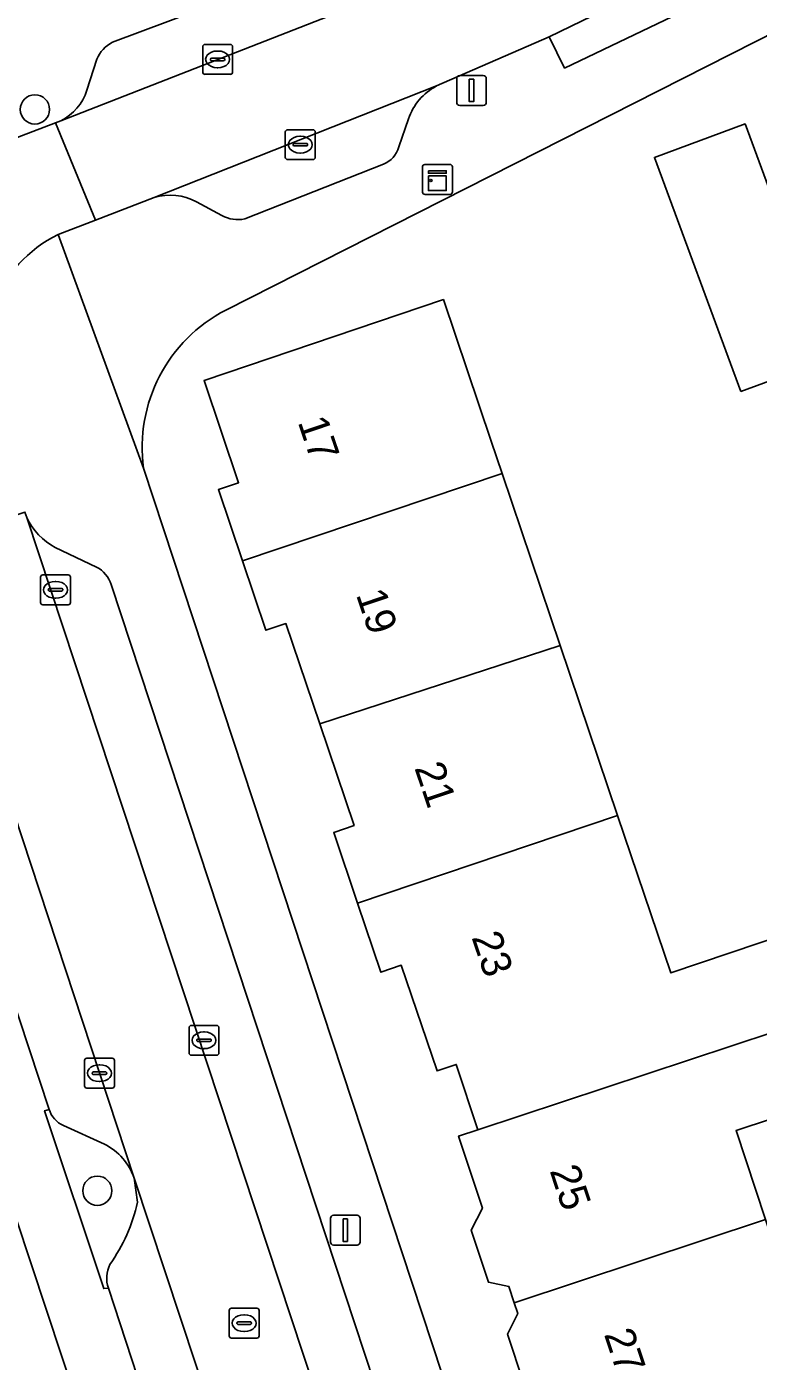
# Model space of a CAD drawing. Extents: x 159371 to 159986, y 382987 to 383597.
# Drawn here: x 159548.98 to 159573.47, y 383388.85 to 383433.49 of the extents above; entities that cross this region are included whole.
import ezdxf

# ---------------------------------------------------------------- set-up
doc = ezdxf.new("R2010")
doc.units = 0
for name, color, linetype in [('IMGEO_Boom', 7, 'Continuous'), ('IMGEO_Erf', 7, 'Continuous'), ('IMGEO_Groenvoorziening', 7, 'Continuous'), ('IMGEO_Kast', 7, 'Continuous'), ('IMGEO_Kolk', 7, 'Continuous'), ('IMGEO_Lichtmast', 7, 'Continuous'), ('IMGEO_Pand', 7, 'Continuous'), ('IMGEO_Pand_nummerreeks', 7, 'Continuous'), ('IMGEO_Parkeervlak_open', 7, 'Continuous'), ('IMGEO_Rijbaan_lokaal_open', 7, 'Continuous'), ('IMGEO_Rioolput', 7, 'Continuous'), ('IMGEO_Voetpad_open', 7, 'Continuous')]:
    doc.layers.add(name, color=color, linetype=linetype)

msp = doc.modelspace()

# ---------------------------------------------------------------- linework, layer by layer
at = {"layer": 'IMGEO_Boom'}
for centre in [(159549.255, 383430.722), (159551.345, 383394.554)]:
    msp.add_circle(centre, 0.489, dxfattribs=at)
at = {"layer": 'IMGEO_Erf'}
for points in [[(159584.036, 383397.01), (159585.332, 383397.435), (159585.292, 383397.557), (159582.503, 383406.079), (159582.965, 383408.3), (159586.465, 383409.556), (159584.57, 383414.863), (159584.038, 383415.324), (159583.6, 383416.51), (159583.461, 383416.458), (159582.314, 383416.031), (159580.606, 383415.398), (159580.09, 383415.207), (159579.751, 383415.091), (159577.048, 383422.36), (159573.803, 383430.664), (159574.411, 383430.88), (159575.036, 383431.079), (159574.685, 383432.035), (159574.158, 383433.388), (159555.644, 383424.01)], [(159565.606, 383388.143), (159565.074, 383389.751), (159565.421, 383390.443), (159565.302, 383390.804), (159565.12, 383391.353), (159564.437, 383391.494), (159563.861, 383393.234), (159564.233, 383393.975), (159563.437, 383396.381), (159564.083, 383396.595), (159563.358, 383398.777), (159562.714, 383398.559), (159561.52, 383402.095), (159560.838, 383401.864), (159560.057, 383404.174), (159559.257, 383406.54), (159559.938, 383406.77), (159558.787, 383410.175), (159557.655, 383413.526), (159556.988, 383413.3), (159556.203, 383415.623), (159555.398, 383418.005), (159556.075, 383418.234), (159554.92, 383421.653), (159562.929, 383424.36), (159564.529, 383419.624), (159564.894, 383418.544), (159566.837, 383412.795), (159568.76, 383407.104), (159570.539, 383401.84), (159574.474, 383403.17)], [(159552.893, 383418.717), (159573.212, 383357.128)], [(159576.272, 383397.737), (159572.725, 383396.563), (159573.708, 383393.591)], [(159560.347, 383358.252), (159547.589, 383396.721)]]:
    msp.add_lwpolyline(points, dxfattribs=at)
msp.add_lwpolyline([(159572.888, 383421.282), (159569.993, 383429.116), (159573.028, 383430.237), (159575.922, 383422.403)], close=True, dxfattribs=at)
msp.add_arc((159558.016, 383419.416), 5.17, 117.3041, 187.7702, dxfattribs=at)
at = {"layer": 'IMGEO_Groenvoorziening'}
for points in [[(159549.729, 383397.276), (159549.581, 383397.227), (159551.559, 383391.28), (159551.719, 383391.29)], [(159551.589, 383396.11), (159550.21, 383396.733)], [(159552.685, 383394.166), (159552.578, 383394.969)]]:
    msp.add_lwpolyline(points, dxfattribs=at)
for centre, radius, start, end in [((159550.578, 383397.544), 0.891, 197.5062, 245.5641), ((159550.656, 383394.302), 2.034, 19.1318, 62.7046), ((159547.134, 383395.379), 5.682, 324.642, 347.6741), ((159552.639, 383391.636), 0.982, 152.3933, 200.6055)]:
    msp.add_arc(centre, radius, start, end, dxfattribs=at)
at = {"layer": 'IMGEO_Kast'}
for p, q in [((159562.23, 383427.955), (159562.23, 383428.796)), ((159562.23, 383428.796), (159562.23, 383427.955)), ((159562.305, 383428.88), (159563.146, 383428.88)), ((159563.146, 383428.88), (159562.305, 383428.88)), ((159563.23, 383428.805), (159563.23, 383427.964)), ((159563.23, 383427.964), (159563.23, 383428.805)), ((159563.155, 383427.88), (159562.314, 383427.88)), ((159562.314, 383427.88), (159563.155, 383427.88))]:
    msp.add_line(p, q, dxfattribs=at)
for points in [[(159562.425, 383428.67), (159563.025, 383428.67), (159563.025, 383428.585), (159562.425, 383428.585), (159562.425, 383428.67)], [(159562.425, 383428.495), (159563.025, 383428.495), (159563.025, 383428.006), (159562.425, 383428.006), (159562.425, 383428.495)]]:
    msp.add_lwpolyline(points, dxfattribs=at)
msp.add_circle((159562.509, 383428.344), 0.0377, dxfattribs=at)
for centre, start, end in [((159562.308, 383428.802), 92.4484, 184.2845), ((159562.308, 383428.802), 92.4484, 184.2845), ((159563.152, 383428.802), 2.4484, 94.2845), ((159563.152, 383428.802), 2.4484, 94.2845), ((159562.308, 383427.958), 182.4484, 274.2845), ((159562.308, 383427.958), 182.4484, 274.2845), ((159563.152, 383427.958), 272.4484, 4.2845), ((159563.152, 383427.958), 272.4484, 4.2845)]:
    msp.add_arc(centre, 0.0779, start, end, dxfattribs=at)
at = {"layer": 'IMGEO_Kolk'}
for p, q in [((159554.871, 383431.969), (159554.871, 383432.821)), ((159554.946, 383432.895), (159555.798, 383432.895)), ((159555.359, 383432.675), (159555.384, 383432.675)), ((159555.872, 383432.821), (159555.872, 383431.969)), ((159555.13, 383432.389), (159555.13, 383432.401)), ((159555.568, 383432.352), (159555.17, 383432.352)), ((159555.173, 383432.438), (159555.571, 383432.438)), ((159555.382, 383432.115), (159555.357, 383432.115)), ((159555.614, 383432.401), (159555.614, 383432.389)), ((159555.798, 383431.895), (159554.946, 383431.895)), ((159557.637, 383429.116), (159557.637, 383429.968)), ((159557.712, 383430.042), (159558.564, 383430.042)), ((159558.638, 383429.968), (159558.638, 383429.116)), ((159557.896, 383429.536), (159557.896, 383429.548)), ((159558.334, 383429.499), (159557.936, 383429.499)), ((159557.939, 383429.585), (159558.337, 383429.585)), ((159558.125, 383429.822), (159558.15, 383429.822)), ((159558.38, 383429.548), (159558.38, 383429.536)), ((159558.564, 383429.042), (159557.712, 383429.042)), ((159558.148, 383429.262), (159558.123, 383429.262)), ((159549.521, 383415.151), (159550.373, 383415.151)), ((159549.446, 383414.225), (159549.446, 383415.077)), ((159549.748, 383414.694), (159550.146, 383414.694)), ((159549.934, 383414.931), (159549.959, 383414.931)), ((159550.447, 383415.077), (159550.447, 383414.225)), ((159549.705, 383414.645), (159549.705, 383414.657)), ((159550.143, 383414.608), (159549.745, 383414.608)), ((159549.957, 383414.371), (159549.932, 383414.371)), ((159550.189, 383414.657), (159550.189, 383414.645)), ((159550.373, 383414.151), (159549.521, 383414.151)), ((159554.414, 383399.159), (159554.414, 383400.011)), ((159554.489, 383400.085), (159555.341, 383400.085)), ((159555.415, 383400.011), (159555.415, 383399.159)), ((159554.673, 383399.579), (159554.673, 383399.591)), ((159555.111, 383399.542), (159554.713, 383399.542)), ((159554.716, 383399.628), (159555.114, 383399.628)), ((159554.902, 383399.865), (159554.927, 383399.865)), ((159555.157, 383399.591), (159555.157, 383399.579)), ((159555.341, 383399.085), (159554.489, 383399.085)), ((159554.925, 383399.305), (159554.9, 383399.305)), ((159550.917, 383398.06), (159550.917, 383398.912)), ((159550.992, 383398.986), (159551.844, 383398.986)), ((159551.405, 383398.766), (159551.43, 383398.766)), ((159551.918, 383398.912), (159551.918, 383398.06)), ((159551.176, 383398.48), (159551.176, 383398.492)), ((159551.614, 383398.443), (159551.216, 383398.443)), ((159551.219, 383398.529), (159551.617, 383398.529)), ((159551.428, 383398.206), (159551.403, 383398.206)), ((159551.66, 383398.492), (159551.66, 383398.48)), ((159551.844, 383397.986), (159550.992, 383397.986))]:
    msp.add_line(p, q, dxfattribs=at)
for points in [[(159554.871, 383431.969), (159554.871, 383432.821)], [(159554.946, 383432.895), (159555.798, 383432.895)], [(159555.872, 383432.821), (159555.872, 383431.969)], [(159555.798, 383431.895), (159554.946, 383431.895)], [(159557.637, 383429.116), (159557.637, 383429.968)], [(159557.712, 383430.042), (159558.564, 383430.042)], [(159558.638, 383429.968), (159558.638, 383429.116)], [(159558.564, 383429.042), (159557.712, 383429.042)], [(159549.521, 383415.151), (159550.373, 383415.151)], [(159549.446, 383414.225), (159549.446, 383415.077)], [(159550.447, 383415.077), (159550.447, 383414.225)], [(159550.373, 383414.151), (159549.521, 383414.151)], [(159554.414, 383399.159), (159554.414, 383400.011)], [(159554.489, 383400.085), (159555.341, 383400.085)], [(159555.415, 383400.011), (159555.415, 383399.159)], [(159555.341, 383399.085), (159554.489, 383399.085)], [(159550.917, 383398.06), (159550.917, 383398.912)], [(159550.992, 383398.986), (159551.844, 383398.986)], [(159551.918, 383398.912), (159551.918, 383398.06)], [(159551.844, 383397.986), (159550.992, 383397.986)]]:
    msp.add_lwpolyline(points, dxfattribs=at)
for centre, radius, start, end in [((159554.948, 383432.819), 0.0765, 91.552, 178.448), ((159554.948, 383432.819), 0.0765, 91.552, 178.448), ((159555.796, 383432.819), 0.0765, 1.552, 88.448), ((159555.796, 383432.819), 0.0765, 1.552, 88.448), ((159555.17, 383432.398), 0.0403, 85.8775, 175.7526), ((159555.167, 383432.388), 0.0366, 178.938, 274.7102), ((159555.571, 383432.395), 0.043, 264.8664, 352.4533), ((159555.575, 383432.4), 0.0386, 1.7309, 96.639), ((159554.948, 383431.971), 0.0765, 181.552, 268.448), ((159554.948, 383431.971), 0.0765, 181.552, 268.448), ((159555.796, 383431.971), 0.0765, 271.552, 358.448), ((159555.796, 383431.971), 0.0765, 271.552, 358.448), ((159557.714, 383429.966), 0.0765, 91.552, 178.448), ((159557.714, 383429.966), 0.0765, 91.552, 178.448), ((159558.562, 383429.966), 0.0765, 1.552, 88.448), ((159558.562, 383429.966), 0.0765, 1.552, 88.448), ((159557.936, 383429.545), 0.0403, 85.8775, 175.7526), ((159557.933, 383429.535), 0.0366, 178.938, 274.7102), ((159558.337, 383429.542), 0.043, 264.8664, 352.4533), ((159558.341, 383429.547), 0.0386, 1.7309, 96.639), ((159557.714, 383429.118), 0.0765, 181.552, 268.448), ((159557.714, 383429.118), 0.0765, 181.552, 268.448), ((159558.562, 383429.118), 0.0765, 271.552, 358.448), ((159558.562, 383429.118), 0.0765, 271.552, 358.448), ((159549.523, 383415.075), 0.0765, 91.552, 178.448), ((159549.523, 383415.075), 0.0765, 91.552, 178.448), ((159550.371, 383415.075), 0.0765, 1.552, 88.448), ((159550.371, 383415.075), 0.0765, 1.552, 88.448), ((159549.745, 383414.654), 0.0403, 85.8775, 175.7526), ((159550.15, 383414.656), 0.0386, 1.7309, 96.639), ((159549.742, 383414.644), 0.0366, 178.938, 274.7102), ((159550.146, 383414.651), 0.043, 264.8664, 352.4533), ((159549.523, 383414.227), 0.0765, 181.552, 268.448), ((159549.523, 383414.227), 0.0765, 181.552, 268.448), ((159550.371, 383414.227), 0.0765, 271.552, 358.448), ((159550.371, 383414.227), 0.0765, 271.552, 358.448), ((159554.491, 383400.009), 0.0765, 91.552, 178.448), ((159554.491, 383400.009), 0.0765, 91.552, 178.448), ((159555.339, 383400.009), 0.0765, 1.552, 88.448), ((159555.339, 383400.009), 0.0765, 1.552, 88.448), ((159554.713, 383399.588), 0.0403, 85.8775, 175.7526), ((159554.71, 383399.578), 0.0366, 178.938, 274.7102), ((159555.114, 383399.585), 0.043, 264.8664, 352.4533), ((159555.118, 383399.59), 0.0386, 1.7309, 96.639), ((159554.491, 383399.161), 0.0765, 181.552, 268.448), ((159554.491, 383399.161), 0.0765, 181.552, 268.448), ((159555.339, 383399.161), 0.0765, 271.552, 358.448), ((159555.339, 383399.161), 0.0765, 271.552, 358.448), ((159550.994, 383398.91), 0.0765, 91.552, 178.448), ((159550.994, 383398.91), 0.0765, 91.552, 178.448), ((159551.842, 383398.91), 0.0765, 1.552, 88.448), ((159551.842, 383398.91), 0.0765, 1.552, 88.448), ((159551.216, 383398.489), 0.0403, 85.8775, 175.7526), ((159551.213, 383398.479), 0.0366, 178.938, 274.7102), ((159551.617, 383398.486), 0.043, 264.8664, 352.4533), ((159551.621, 383398.491), 0.0386, 1.7309, 96.639), ((159550.994, 383398.062), 0.0765, 181.552, 268.448), ((159550.994, 383398.062), 0.0765, 181.552, 268.448), ((159551.842, 383398.062), 0.0765, 271.552, 358.448), ((159551.842, 383398.062), 0.0765, 271.552, 358.448)]:
    msp.add_arc(centre, radius, start, end, dxfattribs=at)
for centre, major_axis, ratio, start_param, end_param in [((159555.358, 383432.395), (-0.387, 0.002), 0.722429, 4.712389, 7.853982), ((159555.383, 383432.395), (-0.39, 0.002), 0.717154, 1.570796, 4.712389), ((159558.124, 383429.542), (-0.387, 0.002), 0.722429, 4.712389, 7.853982), ((159558.149, 383429.542), (-0.39, 0.002), 0.717154, 1.570796, 4.712389), ((159549.933, 383414.651), (-0.387, 0.002), 0.722429, 4.712389, 7.853982), ((159549.958, 383414.651), (-0.39, 0.002), 0.717154, 1.570796, 4.712389), ((159554.901, 383399.585), (-0.387, 0.002), 0.722429, 4.712389, 7.853982), ((159554.926, 383399.585), (-0.39, 0.002), 0.717154, 1.570796, 4.712389), ((159551.404, 383398.486), (-0.387, 0.002), 0.722429, 4.712389, 7.853982), ((159551.429, 383398.486), (-0.39, 0.002), 0.717154, 1.570796, 4.712389)]:
    msp.add_ellipse(centre, major_axis=major_axis, ratio=ratio, start_param=start_param, end_param=end_param, dxfattribs=at)
at = {"layer": 'IMGEO_Lichtmast'}
for p, q in [((159563.374, 383430.956), (159563.374, 383431.756)), ((159563.374, 383431.756), (159563.374, 383430.956)), ((159563.474, 383431.856), (159564.264, 383431.856)), ((159564.264, 383431.856), (159563.474, 383431.856)), ((159564.364, 383431.756), (159564.364, 383430.956)), ((159564.364, 383430.956), (159564.364, 383431.756)), ((159564.264, 383430.856), (159563.474, 383430.856)), ((159563.474, 383430.856), (159564.264, 383430.856)), ((159559.248, 383393.735), (159560.038, 383393.735)), ((159560.038, 383393.735), (159559.248, 383393.735)), ((159559.148, 383392.835), (159559.148, 383393.635)), ((159559.148, 383393.635), (159559.148, 383392.835)), ((159560.138, 383393.635), (159560.138, 383392.835)), ((159560.138, 383392.835), (159560.138, 383393.635)), ((159560.038, 383392.735), (159559.248, 383392.735)), ((159559.248, 383392.735), (159560.038, 383392.735))]:
    msp.add_line(p, q, dxfattribs=at)
for points in [[(159563.794, 383431.731), (159563.944, 383431.731), (159563.944, 383430.981), (159563.794, 383430.981), (159563.794, 383431.731)], [(159559.568, 383393.61), (159559.718, 383393.61), (159559.718, 383392.86), (159559.568, 383392.86), (159559.568, 383393.61)]]:
    msp.add_lwpolyline(points, dxfattribs=at)
for centre, start, end in [((159563.474, 383431.756), 90, 180), ((159563.474, 383431.756), 90, 180), ((159564.264, 383431.756), 0, 90), ((159564.264, 383431.756), 360, 90), ((159563.474, 383430.956), 180, 270), ((159563.474, 383430.956), 180, 270), ((159564.264, 383430.956), 270, 0), ((159564.264, 383430.956), 270, 0), ((159559.248, 383393.635), 90, 180), ((159559.248, 383393.635), 90, 180), ((159560.038, 383393.635), 0, 90), ((159560.038, 383393.635), 360, 90), ((159559.248, 383392.835), 180, 270), ((159559.248, 383392.835), 180, 270), ((159560.038, 383392.835), 270, 0), ((159560.038, 383392.835), 270, 0)]:
    msp.add_arc(centre, 0.1, start, end, dxfattribs=at)
at = {"layer": 'IMGEO_Pand'}
for points in [[(159572.888, 383421.282), (159575.922, 383422.403), (159573.028, 383430.237), (159569.993, 383429.116)], [(159556.203, 383415.623), (159564.894, 383418.544), (159564.529, 383419.624), (159562.929, 383424.36), (159554.92, 383421.653), (159556.075, 383418.234), (159555.398, 383418.005)], [(159556.203, 383415.623), (159556.988, 383413.3), (159557.655, 383413.526), (159558.787, 383410.175), (159566.837, 383412.795), (159564.894, 383418.544)], [(159568.76, 383407.104), (159566.837, 383412.795), (159558.787, 383410.175), (159559.938, 383406.77), (159559.257, 383406.54), (159560.057, 383404.174)], [(159580.469, 383401.992), (159583.413, 383402.963), (159582.433, 383405.86), (159574.474, 383403.17), (159570.539, 383401.84), (159568.76, 383407.104), (159560.057, 383404.174), (159560.838, 383401.864), (159561.52, 383402.095), (159562.714, 383398.559), (159563.358, 383398.777), (159564.083, 383396.595), (159575.413, 383400.333)], [(159573.708, 383393.591), (159572.725, 383396.563), (159576.272, 383397.737), (159575.413, 383400.333), (159564.083, 383396.595), (159563.437, 383396.381), (159564.233, 383393.975), (159563.861, 383393.234), (159564.437, 383391.494), (159565.12, 383391.353), (159565.302, 383390.804)], [(159573.708, 383393.591), (159565.302, 383390.804), (159565.421, 383390.443), (159565.074, 383389.751), (159565.606, 383388.143), (159566.32, 383387.784), (159567.116, 383385.379), (159579.092, 383389.349), (159578.171, 383392.129), (159574.585, 383390.942)]]:
    msp.add_lwpolyline(points, close=True, dxfattribs=at)
at = {"layer": 'IMGEO_Parkeervlak_open'}
for points in [[(159559.759, 383435.995), (159555.643, 383434.399), (159551.851, 383432.969)], [(159550.125, 383430.343), (159562.863, 383435.325)], [(159551.327, 383432.399), (159550.996, 383431.362)], [(159562.696, 383431.505), (159553.249, 383427.773)], [(159561.432, 383429.465), (159561.759, 383430.405)], [(159556.279, 383427.061), (159560.922, 383428.893)], [(159554.659, 383427.633), (159555.516, 383427.173)], [(159548.98, 383417.076), (159565.882, 383365.966), (159567.018, 383362.457), (159577.211, 383331.524), (159578.358, 383328.035), (159589.681, 383293.637)], [(159551.318, 383415.413), (159549.938, 383416.064)], [(159552.578, 383394.969), (159545.658, 383415.951)], [(159590.619, 383297.142), (159551.811, 383414.828)], [(159544.704, 383412.493), (159549.729, 383397.276)], [(159550.21, 383396.733), (159551.589, 383396.11)], [(159557.743, 383379.38), (159552.578, 383394.969), (159552.685, 383394.166)], [(159551.719, 383391.29), (159554.805, 383381.855)]]:
    msp.add_lwpolyline(points, dxfattribs=at)
for centre, radius, start, end in [((159552.359, 383431.976), 1.115, 117.0942, 157.7213), ((159549.358, 383431.88), 1.718, 296.5084, 342.4466), ((159563.578, 383429.805), 1.915, 117.4139, 161.7362), ((159560.611, 383429.683), 0.849, 291.4608, 345.0982), ((159553.79, 383426.049), 1.807, 61.2459, 107.4134), ((159556.041, 383428.092), 1.058, 240.2768, 283.0217), ((159551.006, 383418.034), 2.241, 205.3152, 241.5445), ((159550.85, 383414.518), 1.01, 17.8711, 62.3729), ((159550.578, 383397.544), 0.891, 197.5062, 245.5641), ((159550.656, 383394.302), 2.034, 19.1318, 62.7046), ((159547.134, 383395.379), 5.682, 324.642, 347.6741), ((159552.639, 383391.636), 0.982, 152.3933, 200.6055)]:
    msp.add_arc(centre, radius, start, end, dxfattribs=at)
at = {"layer": 'IMGEO_Rijbaan_lokaal_open'}
for points in [[(159550.125, 383430.343), (159549.947, 383430.275), (159551.288, 383427.014), (159553.249, 383427.773), (159562.696, 383431.505), (159566.472, 383433.144), (159571.877, 383435.781), (159572.913, 383436.291), (159583.598, 383441.454), (159587.043, 383443.584), (159585.841, 383446.414), (159583.217, 383445.36), (159580.541, 383444.083), (159570.258, 383438.949), (159568.957, 383438.298), (159567.213, 383437.426), (159562.863, 383435.325)], [(159562.523, 383364.834), (159565.882, 383365.966), (159548.98, 383417.076), (159548.923, 383417.254), (159545.597, 383416.142), (159545.658, 383415.951), (159552.578, 383394.969), (159557.743, 383379.38)]]:
    msp.add_lwpolyline(points, close=True, dxfattribs=at)
msp.add_lwpolyline([(159550.034, 383426.54), (159551.288, 383427.014), (159549.947, 383430.275), (159537.852, 383425.657), (159539.935, 383420.241), (159540.053, 383420.286), (159541.128, 383420.238)], dxfattribs=at)
msp.add_arc((159552.113, 383422.395), 4.637, 116.6432, 197.0451, dxfattribs=at)
at = {"layer": 'IMGEO_Rioolput'}
for p, q in [((159555.835, 383390.623), (159556.687, 383390.623)), ((159555.76, 383389.697), (159555.76, 383390.549)), ((159556.019, 383390.117), (159556.019, 383390.129)), ((159556.062, 383390.166), (159556.46, 383390.166)), ((159556.248, 383390.403), (159556.273, 383390.403)), ((159556.503, 383390.129), (159556.503, 383390.117)), ((159556.761, 383390.549), (159556.761, 383389.697)), ((159556.457, 383390.08), (159556.059, 383390.08)), ((159556.271, 383389.843), (159556.246, 383389.843)), ((159556.687, 383389.623), (159555.835, 383389.623))]:
    msp.add_line(p, q, dxfattribs=at)
for points in [[(159555.835, 383390.623), (159556.687, 383390.623)], [(159555.76, 383389.697), (159555.76, 383390.549)], [(159556.761, 383390.549), (159556.761, 383389.697)], [(159556.687, 383389.623), (159555.835, 383389.623)]]:
    msp.add_lwpolyline(points, dxfattribs=at)
for centre, radius, start, end in [((159555.837, 383390.547), 0.0765, 91.552, 178.448), ((159555.837, 383390.547), 0.0765, 91.552, 178.448), ((159556.685, 383390.547), 0.0765, 1.552, 88.448), ((159556.685, 383390.547), 0.0765, 1.552, 88.448), ((159556.059, 383390.126), 0.0403, 85.8775, 175.7526), ((159556.464, 383390.128), 0.0386, 1.7309, 96.639), ((159555.837, 383389.699), 0.0765, 181.552, 268.448), ((159555.837, 383389.699), 0.0765, 181.552, 268.448), ((159556.056, 383390.116), 0.0366, 178.938, 274.7102), ((159556.46, 383390.123), 0.043, 264.8664, 352.4533), ((159556.685, 383389.699), 0.0765, 271.552, 358.448), ((159556.685, 383389.699), 0.0765, 271.552, 358.448)]:
    msp.add_arc(centre, radius, start, end, dxfattribs=at)
for centre, major_axis, ratio, start_param, end_param in [((159556.247, 383390.123), (-0.387, 0.002), 0.722429, 4.712389, 7.853982), ((159556.272, 383390.123), (-0.39, 0.002), 0.717154, 1.570796, 4.712389)]:
    msp.add_ellipse(centre, major_axis=major_axis, ratio=ratio, start_param=start_param, end_param=end_param, dxfattribs=at)
at = {"layer": 'IMGEO_Voetpad_open'}
for points in [[(159555.644, 383424.01), (159574.158, 383433.388), (159574.685, 383432.035), (159577.449, 383433.158), (159577.192, 383433.853), (159587.027, 383437.535)], [(159551.851, 383432.969), (159555.643, 383434.399), (159555.23, 383435.537), (159558.389, 383436.79), (159558.167, 383437.35), (159555.373, 383436.316), (159554.964, 383437.24), (159554.414, 383437.039), (159554.216, 383436.497), (159552.988, 383436.022), (159552.553, 383436.229), (159552.517, 383436.323), (159550.242, 383435.449), (159548.218, 383434.672), (159545.399, 383433.589), (159540.285, 383431.624), (159534.64, 383429.456), (159534.579, 383425.844)], [(159572.913, 383436.291), (159571.877, 383435.781), (159572.41, 383434.706), (159566.987, 383432.102), (159566.472, 383433.144), (159562.696, 383431.505)], [(159550.996, 383431.362), (159551.327, 383432.399)], [(159549.947, 383430.275), (159550.125, 383430.343)], [(159561.759, 383430.405), (159561.432, 383429.465)], [(159537.852, 383425.657), (159549.947, 383430.275)], [(159560.922, 383428.893), (159556.279, 383427.061)], [(159553.249, 383427.773), (159551.288, 383427.014), (159550.034, 383426.54), (159552.893, 383418.717)], [(159555.516, 383427.173), (159554.659, 383427.633)], [(159598.195, 383286.558), (159597.121, 383288.896), (159595.869, 383288.453), (159573.702, 383355.642), (159573.212, 383357.128), (159552.893, 383418.717), (159550.034, 383426.54)], [(159549.938, 383416.064), (159551.318, 383415.413)], [(159551.811, 383414.828), (159590.619, 383297.142)], [(159577.282, 383313.777), (159570.55, 383334.129), (159570.417, 383334.085), (159568.338, 383340.333), (159568.485, 383340.382), (159565.07, 383350.744), (159563.913, 383350.383), (159562.633, 383354.372), (159563.782, 383354.738), (159562.236, 383359.39), (159562.079, 383359.344), (159560.01, 383365.606), (159560.148, 383365.681), (159556.886, 383375.638), (159556.753, 383375.594), (159554.674, 383381.807), (159554.805, 383381.855), (159551.719, 383391.29), (159551.559, 383391.28), (159549.581, 383397.227), (159549.729, 383397.276), (159544.704, 383412.493)], [(159547.589, 383396.721), (159560.347, 383358.252), (159569.798, 383329.624), (159570.274, 383328.182), (159576.204, 383310.11), (159575.265, 383309.805), (159575.958, 383307.741), (159577.82, 383302.082), (159577.937, 383301.725), (159580.597, 383301.394), (159578.087, 383309.067), (159579.223, 383309.377)]]:
    msp.add_lwpolyline(points, dxfattribs=at)
msp.add_lwpolyline([(159571.877, 383435.781), (159566.472, 383433.144), (159566.987, 383432.102), (159572.41, 383434.706)], close=True, dxfattribs=at)
for centre, radius, start, end in [((159552.359, 383431.976), 1.115, 117.0942, 157.7213), ((159549.358, 383431.88), 1.718, 296.5084, 342.4466), ((159563.578, 383429.805), 1.915, 117.4139, 161.7362), ((159560.611, 383429.683), 0.849, 291.4608, 345.0982), ((159553.79, 383426.049), 1.807, 61.2459, 107.4134), ((159556.041, 383428.092), 1.058, 240.2768, 283.0217), ((159552.113, 383422.395), 4.637, 116.6432, 197.0451), ((159558.016, 383419.416), 5.17, 117.3041, 187.7702), ((159551.006, 383418.034), 2.241, 205.3152, 241.5445), ((159550.85, 383414.518), 1.01, 17.8711, 62.3729)]:
    msp.add_arc(centre, radius, start, end, dxfattribs=at)

# ---------------------------------------------------------------- texts
at = {"layer": 'IMGEO_Pand_nummerreeks'}
for s, rotation, p in [('17', 288.649, (159558.047, 383420.269)), ('19', 288.649, (159559.995, 383414.495)), ('21', 288.649, (159561.951, 383408.701)), ('23', 288.6496, (159563.863, 383403.035)), ('25', 288.4102, (159566.477, 383395.227)), ('27', 288.4102, (159568.297, 383389.759))]:
    msp.add_text(s, height=1, rotation=rotation, dxfattribs=at).set_placement(p)

doc.saveas('drawing.dxf')
